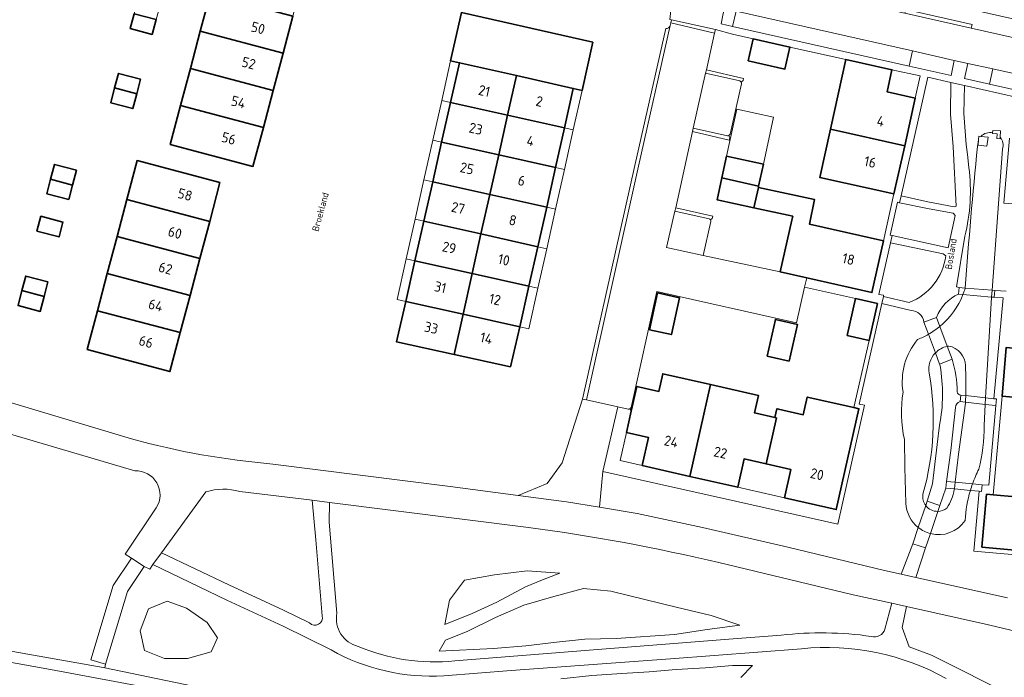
# Model space of a CAD drawing. Header units: metres. Extents: x 149984 to 156489, y 469398 to 478068.
# Tile 677 of 854: x 154636 to 154767, y 472040 to 472127. Entities that reach past the tile are written whole.
import ezdxf
from ezdxf.enums import TextEntityAlignment as Align

# ---------------------------------------------------------------- set-up
doc = ezdxf.new("R2010")
doc.units = ezdxf.units.M
doc.header["$LTSCALE"] = 0.75
for name, color, linetype, lineweight in [('B-WE-GR-BEPLANTING_CULTUUR_VASTE PLANTENVAK-GV', 252, 'Continuous', 18), ('B-WE-KW-KUNSTWERK_DEK-GV', 6, 'Continuous', 18), ('B-WE-OG-BEBOUWING-GV', 6, 'Continuous', 35), ('B-WE-OG-BEBOUWING-T18', 1, 'Continuous', 18), ('B-WE-OG-BEBOUWING_LUIFEL-GV', 6, 'Continuous', 18), ('B-WE-OG-TERREIN_BEGROEID-GV', 252, 'Continuous', 18), ('B-WE-OG-TERREIN_ERF-GV', 252, 'Continuous', 18), ('B-WE-OG-TERREIN_OEVER-GV', 252, 'Continuous', 18), ('B-WE-OG-TOPOGRAFIE-T18', 7, 'Continuous', 18), ('B-WE-OG-WATER_GREPPEL-GV', 252, 'Continuous', 18), ('B-WE-OG-WATER_SLOOT-GV', 252, 'Continuous', 18), ('B-WE-VH-GESLOTENVERHARDING_ASFALT-GV', 252, 'Continuous', 18), ('B-WE-VH-HALFVERHARDING-GV', 252, 'Continuous', 18), ('B-WE-VH-HALFVERHARDING_GRASBETONSTEEN-GV', 252, 'Continuous', 18), ('B-WE-VH-HALFVERHARDING_GRAVEL-GV', 252, 'Continuous', 18), ('B-WE-VH-HALFVERHARDING_PUIN-GV', 252, 'Continuous', 18), ('B-WE-VH-OPENVERHARDING_BETONELEMENT-GV', 252, 'Continuous', 18), ('B-WE-VH-OPENVERHARDING_BETONSTRAATSTEEN-GV', 252, 'Continuous', 18), ('B-WE-VH-OPENVERHARDING_STRAATBAKSTEEN-GV', 252, 'Continuous', 18), ('B-WE-VH-OPENVERHARDING_TEGEL-GV', 252, 'Continuous', 18)]:
    doc.layers.add(name, color=color, linetype=linetype, lineweight=lineweight)
doc.styles.add('NLCS-ISO-M500-T18', font='NLCS-ISO.ttf', dxfattribs={"height": 0.9})
doc.styles.add('NLCS-ISO-M750-T18', font='NLCS-ISO.ttf', dxfattribs={"height": 1.35})

msp = doc.modelspace()

# ---------------------------------------------------------------- linework, layer by layer
at = {"layer": 'B-WE-GR-BEPLANTING_CULTUUR_VASTE PLANTENVAK-GV', "flags": 128}
for points in [[(154692.149, 472046.661), (154695.78, 472048.122), (154699.056, 472049.654), (154702.865, 472051.685), (154705.144, 472052.611), (154707.458, 472053.502), (154703.115, 472053.787), (154698.771, 472053.253), (154694.783, 472052.54), (154692.754, 472049.903)], [(154691.401, 472043.133), (154698.629, 472043.489), (154702.937, 472043.846), (154706.995, 472044.309), (154710.769, 472044.701), (154714.97, 472044.808), (154722.732, 472045.342), (154727.076, 472045.984), (154731.419, 472046.554), (154727.574, 472047.872), (154722.91, 472048.977), (154718.744, 472049.975), (154714.223, 472051.115), (154710.591, 472051.436), (154706.639, 472050.367), (154702.652, 472049.226), (154698.913, 472047.587), (154695.211, 472045.77), (154692.22, 472044.594)], [(154651.61, 472045.836), (154652.189, 472043.217), (154654.872, 472042.156), (154657.919, 472042.14), (154661.049, 472043.018), (154661.894, 472044.874), (154660.552, 472046.93), (154657.787, 472048.836), (154655.203, 472049.764), (154652.703, 472048.736)]]:
    msp.add_lwpolyline(points, close=True, dxfattribs=at)
msp.add_lwpolyline([(154731.528, 472039.633), (154733.094, 472041.201), (154730.424, 472041.201), (154726.828, 472040.916), (154722.947, 472040.666), (154719.351, 472040.381), (154715.72, 472040.167), (154711.697, 472039.882), (154707.567, 472039.455)], dxfattribs=at)
at = {"layer": 'B-WE-KW-KUNSTWERK_DEK-GV', "flags": 128}
for points in [[(154764.968, 472091.128), (154761.39, 472091.409), (154760.585, 472091.472), (154760.515, 472090.604), (154761.094, 472090.553), (154764.901, 472090.217), (154765.264, 472090.185), (154765.335, 472091.099)], [(154755.895, 472086.888), (154756.505, 472085.257), (154757.427, 472082.791), (154757.982, 472081.308), (154759.64, 472081.939), (154758.993, 472083.663), (154758.006, 472086.295), (154757.551, 472087.507)], [(154760.795, 472077.173), (154760.72, 472076.299), (154761.42, 472076.223), (154764.058, 472075.938), (154765.446, 472075.788), (154765.533, 472076.66), (154765.213, 472076.695), (154764.109, 472076.814), (154761.461, 472077.101)], [(154762.362, 472065.359), (154760.053, 472065.574), (154758.904, 472065.681), (154758.813, 472064.815), (154759.95, 472064.704), (154762.076, 472064.496), (154763.245, 472064.382), (154763.554, 472064.352), (154763.635, 472065.241)], [(154754.432, 472057.411), (154756.11, 472056.853), (154756.751, 472058.76), (154757.742, 472061.706), (154758.009, 472062.501), (154756.326, 472063.073), (154756.131, 472062.489), (154755.15, 472059.556)]]:
    msp.add_lwpolyline(points, close=True, dxfattribs=at)
at = {"layer": 'B-WE-OG-BEBOUWING-GV', "flags": 128}
for points in [[(154659.613, 472125.555), (154670.631, 472122.63), (154671.942, 472127.559), (154660.924, 472130.483)], [(154653.233, 472125.125), (154653.763, 472127.108), (154650.825, 472127.887), (154650.296, 472125.91)], [(154701.679, 472119.664), (154709.242, 472117.957), (154710.405, 472117.694), (154711.83, 472124.09), (154694.357, 472128.051), (154692.918, 472121.637), (154694.112, 472121.371)], [(154659.613, 472125.555), (154658.302, 472120.626), (154669.32, 472117.702), (154670.631, 472122.63)], [(154733.174, 472124.566), (154732.514, 472121.639), (154737.402, 472120.538), (154738.061, 472123.464)], [(154692.92, 472116.086), (154700.502, 472114.408), (154701.679, 472119.664), (154694.112, 472121.371)], [(154753.335, 472110.334), (154754.744, 472116.67), (154750.986, 472117.506), (154751.637, 472120.434), (154745.527, 472121.794), (154743.469, 472112.545)], [(154648.216, 472118.026), (154651.155, 472117.246), (154651.669, 472119.183), (154648.73, 472119.963)], [(154658.302, 472120.626), (154656.991, 472115.697), (154668.009, 472112.773), (154669.32, 472117.702)], [(154709.242, 472117.957), (154701.679, 472119.664), (154700.502, 472114.408), (154708.071, 472112.732)], [(154651.155, 472117.246), (154648.216, 472118.026), (154647.693, 472116.059), (154650.631, 472115.278)], [(154691.731, 472110.815), (154699.319, 472109.126), (154700.502, 472114.408), (154692.92, 472116.086)], [(154668.009, 472112.773), (154656.991, 472115.697), (154655.611, 472110.511), (154666.628, 472107.581)], [(154699.319, 472109.126), (154706.886, 472107.443), (154708.071, 472112.732), (154700.502, 472114.408)], [(154743.469, 472112.545), (154742.042, 472106.127), (154751.91, 472103.931), (154753.335, 472110.334)], [(154699.319, 472109.126), (154691.731, 472110.815), (154690.544, 472105.555), (154698.141, 472103.864)], [(154662.233, 472105.447), (154651.212, 472108.361), (154649.845, 472103.192), (154660.863, 472100.267)], [(154706.886, 472107.443), (154699.319, 472109.126), (154698.141, 472103.864), (154705.707, 472102.178)], [(154733.906, 472104.952), (154734.544, 472107.886), (154729.648, 472108.95), (154729.017, 472106.048)], [(154643.156, 472107.08), (154640.217, 472107.858), (154639.695, 472105.886), (154642.634, 472105.106)], [(154642.123, 472103.174), (154642.634, 472105.106), (154639.695, 472105.886), (154639.184, 472103.952)], [(154698.141, 472103.864), (154690.544, 472105.555), (154689.364, 472100.325), (154696.944, 472098.611)], [(154733.906, 472104.952), (154729.017, 472106.048), (154728.386, 472103.146), (154733.282, 472102.081), (154733.871, 472104.792)], [(154740.298, 472092.765), (154748.987, 472090.815), (154750.531, 472097.694), (154740.65, 472099.911), (154741.355, 472103.171), (154733.871, 472104.792), (154733.282, 472102.081), (154738.433, 472100.965), (154738.314, 472100.435), (154736.771, 472093.556)], [(154659.56, 472095.337), (154660.863, 472100.267), (154649.845, 472103.192), (154648.541, 472098.261)], [(154696.944, 472098.611), (154704.524, 472096.897), (154705.707, 472102.178), (154698.141, 472103.864)], [(154638.405, 472100.951), (154637.881, 472098.98), (154640.82, 472098.2), (154641.343, 472100.172)], [(154688.171, 472095.032), (154695.782, 472093.33), (154696.944, 472098.611), (154689.364, 472100.325)], [(154658.256, 472090.407), (154659.56, 472095.337), (154648.541, 472098.261), (154647.237, 472093.331)], [(154704.524, 472096.897), (154696.944, 472098.611), (154695.782, 472093.33), (154703.346, 472091.639)], [(154695.782, 472093.33), (154688.171, 472095.032), (154686.953, 472089.636), (154694.576, 472087.947)], [(154635.885, 472091.068), (154638.823, 472090.288), (154639.335, 472092.216), (154636.397, 472092.996)], [(154645.933, 472088.401), (154656.952, 472085.476), (154658.256, 472090.407), (154647.237, 472093.331)], [(154694.576, 472087.947), (154702.143, 472086.269), (154703.346, 472091.639), (154695.782, 472093.33)], [(154638.823, 472090.288), (154635.885, 472091.068), (154635.369, 472089.067), (154638.312, 472088.308)], [(154719.365, 472085.869), (154722.292, 472085.213), (154723.387, 472090.102), (154720.46, 472090.758)], [(154745.683, 472085.112), (154748.608, 472084.448), (154749.717, 472089.334), (154746.791, 472089.998)], [(154686.953, 472089.636), (154685.739, 472084.253), (154693.375, 472082.584), (154694.576, 472087.947)], [(154644.562, 472083.216), (154655.584, 472080.301), (154656.952, 472085.476), (154645.933, 472088.401)], [(154700.899, 472080.939), (154702.143, 472086.269), (154694.576, 472087.947), (154693.375, 472082.584)], [(154735.027, 472082.35), (154737.954, 472081.69), (154739.055, 472086.578), (154736.129, 472087.237)], [(154779.312, 472082.403), (154766.85, 472083.504), (154766.292, 472077.012), (154778.756, 472075.94)], [(154718.398, 472067.797), (154724.762, 472066.36), (154727.498, 472078.578), (154721.156, 472080.01), (154720.627, 472077.669), (154717.701, 472078.33), (154716.961, 472075.053), (154716.32, 472072.214), (154719.246, 472071.553)], [(154734.899, 472068.018), (154736.269, 472074.136), (154736.069, 472074.182), (154733.357, 472074.794), (154733.886, 472077.135), (154727.498, 472078.578), (154724.762, 472066.36), (154731.127, 472064.923), (154731.976, 472068.678)], [(154737.349, 472063.507), (154744.225, 472061.954), (154747.25, 472075.347), (154746.558, 472075.503), (154740.373, 472076.9), (154739.844, 472074.559), (154736.548, 472075.304), (154736.333, 472075.352), (154736.069, 472074.182), (154736.269, 472074.136), (154734.899, 472068.018), (154734.902, 472068.017), (154738.199, 472067.273)], [(154764.244, 472063.981), (154763.611, 472056.949), (154777.266, 472055.721), (154777.899, 472062.753), (154775.508, 472062.968), (154776.269, 472071.417), (154768.849, 472072.085), (154768.088, 472063.635), (154765.1, 472063.904)]]:
    msp.add_lwpolyline(points, close=True, dxfattribs=at)
at = {"layer": 'B-WE-OG-BEBOUWING_LUIFEL-GV', "flags": 128}
for points in [[(154691.733, 472116.352), (154692.92, 472116.086), (154694.112, 472121.371), (154692.918, 472121.637)], [(154708.071, 472112.732), (154709.241, 472112.47), (154710.405, 472117.694), (154709.242, 472117.957)], [(154690.55, 472111.081), (154691.731, 472110.815), (154692.92, 472116.086), (154691.733, 472116.352)], [(154729.648, 472108.95), (154734.544, 472107.886), (154735.904, 472114.14), (154731.008, 472115.204)], [(154706.886, 472107.443), (154708.062, 472107.181), (154709.241, 472112.47), (154708.071, 472112.732)], [(154689.369, 472105.817), (154690.544, 472105.555), (154691.731, 472110.815), (154690.55, 472111.081)], [(154705.707, 472102.178), (154706.888, 472101.914), (154708.062, 472107.181), (154706.886, 472107.443)], [(154688.197, 472100.589), (154689.364, 472100.325), (154690.544, 472105.555), (154689.369, 472105.817)], [(154704.524, 472096.897), (154705.712, 472096.636), (154706.888, 472101.914), (154705.707, 472102.178)], [(154687.008, 472095.292), (154688.171, 472095.032), (154689.364, 472100.325), (154688.197, 472100.589)], [(154703.346, 472091.639), (154704.539, 472091.372), (154705.712, 472096.636), (154704.524, 472096.897)], [(154688.171, 472095.032), (154687.008, 472095.292), (154685.797, 472089.893), (154686.953, 472089.636)], [(154704.539, 472091.372), (154703.346, 472091.639), (154702.143, 472086.269), (154703.342, 472086.003)]]:
    msp.add_lwpolyline(points, close=True, dxfattribs=at)
at = {"layer": 'B-WE-OG-TERREIN_BEGROEID-GV', "flags": 128}
for points in [[(154729.205, 472127.917), (154728.934, 472126.527), (154730.436, 472126.2), (154730.893, 472128.215), (154729.345, 472128.55)], [(154754.356, 472122.961), (154753.926, 472120.937), (154759.512, 472119.673), (154759.941, 472121.68)], [(154761.751, 472121.27), (154761.292, 472119.289), (154764.619, 472118.542), (154765.069, 472120.546)], [(154752.879, 472103.693), (154756.434, 472102.869), (154759.917, 472102.224), (154760.203, 472102.295), (154759.767, 472110.209), (154759.433, 472114.519), (154759.487, 472118.738), (154756.408, 472119.444)], [(154751.664, 472098.41), (154759.134, 472096.758), (154760.039, 472101.038), (154759.797, 472101.354), (154756.607, 472101.937), (154752.651, 472102.755), (154752.362, 472102.811), (154751.392, 472098.463)], [(154692.149, 472046.661), (154692.754, 472049.903), (154694.783, 472052.54), (154698.771, 472053.253), (154703.115, 472053.787), (154707.458, 472053.502), (154705.144, 472052.611), (154702.865, 472051.685), (154699.056, 472049.654), (154695.78, 472048.122)], [(154691.401, 472043.133), (154692.22, 472044.594), (154695.211, 472045.77), (154698.913, 472047.587), (154702.652, 472049.226), (154706.639, 472050.367), (154710.591, 472051.436), (154714.223, 472051.115), (154718.744, 472049.975), (154722.91, 472048.977), (154727.574, 472047.872), (154731.419, 472046.554), (154727.076, 472045.984), (154722.732, 472045.342), (154714.97, 472044.808), (154710.769, 472044.701), (154706.995, 472044.309), (154702.937, 472043.846), (154698.629, 472043.489)], [(154651.61, 472045.836), (154652.703, 472048.736), (154655.203, 472049.764), (154657.787, 472048.836), (154660.552, 472046.93), (154661.894, 472044.874), (154661.049, 472043.018), (154657.919, 472042.14), (154654.872, 472042.156), (154652.189, 472043.217)]]:
    msp.add_lwpolyline(points, close=True, dxfattribs=at)
for points in [[(154773.056, 472115.706), (154761.29, 472118.329), (154761.224, 472114.645), (154761.529, 472110.497), (154761.7, 472109.15), (154761.871, 472107.423)], [(154765.037, 472112.072), (154765.07, 472112.382), (154766.095, 472112.311), (154766.039, 472111.486)], [(154763.009, 472110.224), (154763.174, 472111.134)], [(154763.174, 472111.134), (154763.221, 472111.616), (154763.489, 472111.582)], [(154767.863, 472102.613), (154766.533, 472102.707), (154767.279, 472111.333)], [(154766.361, 472109.88), (154764.968, 472091.128), (154764.901, 472090.217), (154764.896, 472090.152), (154764.109, 472076.814), (154764.058, 472075.938), (154763.892, 472073.126)], [(154761.35, 472098.291), (154760.217, 472091.593), (154760.585, 472091.472), (154760.515, 472090.604)], [(154758.804, 472095.707), (154758.464, 472095.942), (154751.454, 472097.441), (154749.915, 472090.573), (154750.518, 472090.447), (154750.508, 472090.306), (154753.93, 472089.483)], [(154761.39, 472091.409), (154761.395, 472091.426)], [(154789.879, 472054.013), (154762.542, 472056.425), (154763.245, 472064.382), (154763.554, 472064.352), (154763.635, 472065.241), (154764.547, 472065.177), (154765.446, 472075.788), (154765.533, 472076.66), (154765.213, 472076.695), (154766.428, 472090.091), (154765.264, 472090.185), (154765.335, 472091.099), (154766.821, 472090.986)], [(154754.193, 472088.432), (154750.296, 472089.335), (154747.302, 472075.988), (154747.993, 472075.828), (154744.462, 472060.01), (154730.817, 472063.045), (154713.184, 472066.995), (154712.727, 472062.249)], [(154757.551, 472087.507), (154755.895, 472086.888)], [(154758.045, 472081.081), (154758.027, 472081.187), (154757.982, 472081.308), (154759.64, 472081.939)], [(154760.795, 472077.173), (154760.72, 472076.299)], [(154760.097, 472075.534), (154759.455, 472069.802), (154758.904, 472065.681), (154758.813, 472064.815), (154758.009, 472062.501), (154756.326, 472063.073), (154757.027, 472065.357), (154757.64, 472070.595), (154757.98, 472073.157)], [(154759.941, 472064.632), (154759.95, 472064.704), (154760.053, 472065.574), (154760.498, 472069.31), (154761.414, 472076.112), (154761.42, 472076.223)], [(154660.354, 472064.304), (154654.455, 472056.189), (154663.406, 472051.927), (154670.697, 472048.582), (154674.144, 472046.873)], [(154675.841, 472047.805), (154675.003, 472057.94), (154674.522, 472063.182), (154674.165, 472063.227), (154664.875, 472064.359)], [(154703.296, 472059.561), (154676.807, 472062.894), (154676.771, 472060.264), (154677.784, 472048.183)], [(154712.727, 472062.249), (154717.745, 472061.417), (154726.435, 472059.571), (154737.794, 472056.933), (154750.639, 472053.854), (154752.865, 472053.361), (154754.432, 472057.411), (154756.11, 472056.853), (154754.804, 472052.931), (154767.002, 472050.228)], [(154677.015, 472043.275), (154670.651, 472046.421), (154663.137, 472049.877), (154653.319, 472054.625), (154652.88, 472054.022), (154652.16, 472054.365), (154649.928, 472051.054), (154647.013, 472041.406), (154646.91, 472040.914), (154668.924, 472036.328), (154683.079, 472034.079), (154701.335, 472031.036), (154721.444, 472027.332), (154741.552, 472024.289), (154758.353, 472021.247), (154776.477, 472018.733), (154793.675, 472015.823)], [(154750.712, 472046.041), (154751.613, 472049.484), (154746.494, 472050.63), (154728.612, 472054.893)], [(154764.475, 472046.603), (154753.589, 472049.041), (154752.997, 472046.246), (154753.924, 472043.699), (154756.883, 472042.598), (154767.939, 472037.062), (154777.431, 472032.04)], [(154693.467, 472041.833), (154711.936, 472043.294), (154730.509, 472044.749), (154736.9, 472045.241)], [(154739.596, 472043.44), (154722.191, 472042.116), (154700.992, 472040.528), (154692.021, 472039.845)], [(154707.567, 472039.455), (154711.697, 472039.882), (154715.72, 472040.167), (154719.351, 472040.381), (154722.947, 472040.666), (154726.828, 472040.916), (154730.424, 472041.201), (154733.094, 472041.201), (154731.528, 472039.633)]]:
    msp.add_lwpolyline(points, dxfattribs=at)
at = {"layer": 'B-WE-OG-TERREIN_BEGROEID-GV'}
for points in [[(154763.489, 472111.582, -0.2504943), (154765.037, 472112.072)], [(154766.039, 472111.486, -0.2528738), (154766.361, 472109.88)], [(154761.395, 472091.426, -0.0062767), (154763.009, 472110.224)], [(154761.871, 472107.423, -0.0929671), (154761.35, 472098.291)], [(154753.93, 472089.483, 0.2782523), (154758.804, 472095.707)], [(154761.094, 472090.553, 0.0209471), (154761.39, 472091.409)], [(154760.515, 472090.604, 0.1951788), (154757.551, 472087.507)], [(154758.006, 472086.295, 0.1263314), (154761.094, 472090.553)], [(154755.895, 472086.888, 0.3690649), (154754.193, 472088.432)], [(154756.505, 472085.257, 0.0428694), (154758.006, 472086.295)], [(154753.121, 472077.578, -0.2173512), (154755.059, 472084.571)], [(154755.059, 472084.571, 0.0374466), (154756.505, 472085.257)], [(154758.993, 472083.663, 0.1458768), (154757.427, 472082.791)], [(154759.201, 472083.701, 0.0186099), (154758.993, 472083.663)], [(154761.42, 472081.092, 0.3483866), (154759.201, 472083.701)], [(154757.427, 472082.791, 0.241044), (154756.592, 472080.074)], [(154759.64, 472081.939, -0.0779855), (154760.313, 472077.593)], [(154757.98, 472073.157, 0.0902323), (154758.045, 472081.081)], [(154761.461, 472077.101, 0.0233025), (154761.42, 472081.092)], [(154756.592, 472080.074, -0.1145018), (154755.757, 472063.978)], [(154753.313, 472071.258, -0.0965164), (154753.121, 472077.578)], [(154760.313, 472077.593, 0.3525607), (154760.795, 472077.173)], [(154761.42, 472076.223, 0.0056824), (154761.461, 472077.101)], [(154760.72, 472076.299, 0.3588665), (154760.097, 472075.534)], [(154763.892, 472073.126, -0.0702179), (154763.21, 472067.317)], [(154753.505, 472062.797, -0.0075629), (154753.313, 472071.258)], [(154763.21, 472067.317, 0.0315063), (154762.362, 472065.359)], [(154762.362, 472065.359, 0.014259), (154762.076, 472064.496)], [(154664.875, 472064.359, 0.1448769), (154660.354, 472064.304)], [(154755.757, 472063.978, 0.2026851), (154756.131, 472062.489)], [(154758.936, 472062.14, 0.1128548), (154759.941, 472064.632)], [(154762.076, 472064.496, 0.059802), (154761.371, 472060.497)], [(154755.15, 472059.556, -0.219883), (154753.505, 472062.797)], [(154756.131, 472062.489, 0.2404444), (154757.742, 472061.706)], [(154757.742, 472061.706, 0.1658373), (154758.936, 472062.14)], [(154761.371, 472060.497, -0.3253132), (154756.772, 472058.755)], [(154728.612, 472054.893, 0.0257529), (154703.296, 472059.561)], [(154756.751, 472058.76, -0.1038014), (154755.15, 472059.556)], [(154756.772, 472058.755, 0.0558596), (154756.751, 472058.76)], [(154677.784, 472048.183, 0.399355), (154680.639, 472043.752)], [(154674.144, 472046.873, 0.7649122), (154675.841, 472047.805)], [(154785.625, 472043.046, -0.0363645), (154764.475, 472046.603)], [(154736.9, 472045.241, -0.0649657), (154748.891, 472045.076)], [(154748.891, 472045.076, 0.4069926), (154750.712, 472046.041)], [(154692.021, 472039.845, -0.1440731), (154677.015, 472043.275)], [(154680.639, 472043.752, 0.1259011), (154693.467, 472041.833)], [(154758.873, 472039.488, 0.1533534), (154739.596, 472043.44)]]:
    msp.add_lwpolyline(points, format="xyb", dxfattribs=at)
at = {"layer": 'B-WE-OG-TERREIN_ERF-GV', "flags": 128}
for points in [[(154727.543, 472100.263), (154726.529, 472095.732), (154736.771, 472093.556), (154738.314, 472100.435), (154738.433, 472100.965), (154733.282, 472102.081), (154728.386, 472103.146), (154729.017, 472106.048), (154729.648, 472108.95), (154734.544, 472107.886), (154733.906, 472104.952), (154733.871, 472104.792), (154741.355, 472103.171), (154740.65, 472099.911), (154750.531, 472097.694), (154751.91, 472103.931), (154742.042, 472106.127), (154743.469, 472112.545), (154745.527, 472121.794), (154738.061, 472123.464), (154737.402, 472120.538), (154732.514, 472121.639), (154733.174, 472124.566), (154730.418, 472125.192), (154728.163, 472125.779), (154728.042, 472125.323), (154726.952, 472120.442), (154731.891, 472119.293), (154731.833, 472119.007), (154731.597, 472118.805)], [(154731.632, 472118.586), (154730.096, 472111.887)], [(154729.953, 472111.681), (154730.057, 472111.4), (154729.983, 472111.097), (154725.096, 472112.237), (154722.866, 472102.056), (154727.801, 472100.959), (154727.731, 472100.666), (154727.494, 472100.484)], [(154716.779, 472075.335), (154716.961, 472075.053), (154717.701, 472078.33), (154720.627, 472077.669), (154721.156, 472080.01), (154727.498, 472078.578), (154733.886, 472077.135), (154733.357, 472074.794), (154736.069, 472074.182), (154736.333, 472075.352), (154736.548, 472075.304), (154739.844, 472074.559), (154740.373, 472076.9), (154746.558, 472075.503), (154748.608, 472084.448), (154745.683, 472085.112), (154746.791, 472089.998), (154740.018, 472091.519), (154738.956, 472086.801), (154720.355, 472090.971), (154716.927, 472075.528)], [(154778.756, 472075.94), (154766.292, 472077.012), (154765.1, 472063.904), (154768.088, 472063.635)]]:
    msp.add_lwpolyline(points, dxfattribs=at)
for points in [[(154754.744, 472116.67), (154755.417, 472119.626), (154751.637, 472120.434), (154750.986, 472117.506)], [(154719.365, 472085.869), (154720.46, 472090.758), (154723.387, 472090.102), (154722.292, 472085.213)], [(154735.027, 472082.35), (154736.129, 472087.237), (154739.055, 472086.578), (154737.954, 472081.69)], [(154718.398, 472067.797), (154719.246, 472071.553), (154716.32, 472072.214), (154715.471, 472068.453)], [(154731.127, 472064.923), (154737.349, 472063.507), (154738.199, 472067.273), (154734.902, 472068.017), (154734.899, 472068.018), (154731.976, 472068.678)]]:
    msp.add_lwpolyline(points, close=True, dxfattribs=at)
at = {"layer": 'B-WE-OG-TERREIN_ERF-GV'}
for points in [[(154731.597, 472118.805, -0.1964381), (154731.632, 472118.586)], [(154730.096, 472111.887, -0.220181), (154729.953, 472111.681)], [(154727.494, 472100.484, -0.1940606), (154727.543, 472100.263)], [(154716.927, 472075.528, -0.1965412), (154716.779, 472075.335)]]:
    msp.add_lwpolyline(points, format="xyb", dxfattribs=at)
at = {"layer": 'B-WE-OG-TERREIN_OEVER-GV', "flags": 128}
for points in [[(154450.81, 472066.564), (154449.875, 472071.306), (154450.933, 472075.433), (154452.674, 472079.138), (154470.674, 472075.162), (154485.798, 472071.551), (154501.326, 472068.19), (154515.363, 472065.094), (154531.065, 472061.666), (154545.442, 472058.453), (154555.947, 472056.304), (154572.615, 472052.997), (154588.358, 472049.822), (154607.408, 472046.514), (154626.326, 472043.075), (154639.687, 472040.693), (154660.854, 472036.725), (154673.554, 472034.211), (154684.799, 472032.624), (154700.013, 472030.375), (154722.37, 472026.141), (154750.019, 472021.247), (154775.154, 472017.145), (154796.453, 472013.838)], [(154793.675, 472015.823), (154776.477, 472018.733), (154758.353, 472021.247), (154741.552, 472024.289), (154721.444, 472027.332), (154701.335, 472031.036), (154683.079, 472034.079), (154668.924, 472036.328), (154646.91, 472040.914), (154646.699, 472040.958), (154592.062, 472050.615)]]:
    msp.add_lwpolyline(points, dxfattribs=at)
at = {"layer": 'B-WE-OG-WATER_GREPPEL-GV'}
for points in [[(154765.037, 472112.072, 0.2504943), (154763.489, 472111.582)], [(154766.361, 472109.88, 0.2528738), (154766.039, 472111.486)], [(154763.009, 472110.224, 0.0062767), (154761.395, 472091.426)], [(154761.39, 472091.409, -0.0209471), (154761.094, 472090.553)], [(154761.094, 472090.553, -0.1263314), (154758.006, 472086.295)], [(154758.006, 472086.295, -0.0428694), (154756.505, 472085.257)], [(154755.059, 472084.571, 0.2173512), (154753.121, 472077.578)], [(154756.505, 472085.257, -0.0374466), (154755.059, 472084.571)], [(154757.427, 472082.791, -0.1458768), (154758.993, 472083.663)], [(154758.993, 472083.663, -0.0186099), (154759.201, 472083.701)], [(154759.201, 472083.701, -0.3483866), (154761.42, 472081.092)], [(154756.592, 472080.074, -0.241044), (154757.427, 472082.791)], [(154761.42, 472081.092, -0.0233025), (154761.461, 472077.101)], [(154755.757, 472063.978, 0.1145018), (154756.592, 472080.074)], [(154753.121, 472077.578, 0.0965164), (154753.313, 472071.258)], [(154761.461, 472077.101, -0.0056824), (154761.42, 472076.223)], [(154763.21, 472067.317, 0.0702179), (154763.892, 472073.126)], [(154753.313, 472071.258, 0.0075629), (154753.505, 472062.797)], [(154762.362, 472065.359, -0.0315063), (154763.21, 472067.317)], [(154762.076, 472064.496, -0.014259), (154762.362, 472065.359)], [(154756.131, 472062.489, -0.2026851), (154755.757, 472063.978)], [(154759.941, 472064.632, -0.1128548), (154758.936, 472062.14)], [(154761.371, 472060.497, -0.059802), (154762.076, 472064.496)], [(154753.505, 472062.797, 0.219883), (154755.15, 472059.556)], [(154757.742, 472061.706, -0.2404444), (154756.131, 472062.489)], [(154758.936, 472062.14, -0.1658373), (154757.742, 472061.706)], [(154756.772, 472058.755, 0.3253132), (154761.371, 472060.497)], [(154755.15, 472059.556, 0.1038014), (154756.751, 472058.76)], [(154756.751, 472058.76, -0.0558596), (154756.772, 472058.755)]]:
    msp.add_lwpolyline(points, format="xyb", dxfattribs=at)
at = {"layer": 'B-WE-OG-WATER_GREPPEL-GV', "flags": 128}
for points in [[(154766.039, 472111.486), (154766.023, 472111.242), (154765.609, 472111.283), (154765.656, 472111.907), (154765.026, 472111.969), (154765.037, 472112.072)], [(154763.489, 472111.582), (154764.425, 472111.465), (154764.285, 472110.269), (154763.103, 472110.395), (154763.174, 472111.134), (154763.009, 472110.224)], [(154763.892, 472073.126), (154764.058, 472075.938), (154764.109, 472076.814), (154764.896, 472090.152), (154764.901, 472090.217), (154764.968, 472091.128), (154766.361, 472109.88)], [(154761.395, 472091.426), (154761.39, 472091.409)], [(154761.42, 472076.223), (154761.414, 472076.112), (154760.498, 472069.31), (154760.053, 472065.574), (154759.95, 472064.704), (154759.941, 472064.632)]]:
    msp.add_lwpolyline(points, dxfattribs=at)
at = {"layer": 'B-WE-OG-WATER_SLOOT-GV', "flags": 128}
msp.add_lwpolyline([(154796.453, 472013.838), (154775.154, 472017.145), (154750.019, 472021.247), (154722.37, 472026.141), (154700.013, 472030.375), (154684.799, 472032.624), (154673.554, 472034.211), (154660.854, 472036.725), (154639.687, 472040.693), (154626.326, 472043.075), (154607.408, 472046.514), (154588.358, 472049.822), (154572.615, 472052.997), (154555.947, 472056.304), (154545.442, 472058.453), (154531.065, 472061.666), (154515.363, 472065.094), (154501.326, 472068.19), (154485.798, 472071.551), (154470.674, 472075.162), (154452.674, 472079.138), (154450.933, 472075.433), (154449.875, 472071.306), (154450.81, 472066.564)], dxfattribs=at)
at = {"layer": 'B-WE-VH-GESLOTENVERHARDING_ASFALT-GV', "flags": 128}
for points in [[(154650.474, 472071.36), (154628.227, 472078), (154605.317, 472084.755), (154583.386, 472091.223)], [(154583.192, 472087.053), (154602.877, 472081.276), (154626.972, 472074.132), (154650.918, 472067.113)], [(154767.002, 472050.228), (154754.804, 472052.931), (154752.865, 472053.361), (154750.639, 472053.854), (154737.794, 472056.933), (154726.435, 472059.571), (154717.745, 472061.417), (154712.727, 472062.249), (154708.359, 472062.973), (154701.922, 472063.82), (154692.857, 472065.014), (154669.249, 472068.008)], [(154653.766, 472062.174), (154649.612, 472056.005), (154650.482, 472055.475), (154652.16, 472054.365), (154652.88, 472054.022), (154653.319, 472054.625), (154654.455, 472056.189), (154660.354, 472064.304)], [(154664.875, 472064.359), (154674.165, 472063.227), (154674.522, 472063.182), (154676.807, 472062.894), (154703.296, 472059.561)], [(154728.612, 472054.893), (154746.494, 472050.63), (154751.613, 472049.484), (154753.589, 472049.041), (154764.475, 472046.603)]]:
    msp.add_lwpolyline(points, dxfattribs=at)
at = {"layer": 'B-WE-VH-GESLOTENVERHARDING_ASFALT-GV'}
for points in [[(154669.249, 472068.008, -0.0468698), (154650.474, 472071.36)], [(154650.918, 472067.113, -0.6021539), (154653.766, 472062.174)], [(154660.354, 472064.304, -0.1448769), (154664.875, 472064.359)], [(154703.296, 472059.561, -0.0257529), (154728.612, 472054.893)], [(154764.475, 472046.603, 0.0363645), (154785.625, 472043.046)]]:
    msp.add_lwpolyline(points, format="xyb", dxfattribs=at)
at = {"layer": 'B-WE-VH-HALFVERHARDING-GV', "flags": 128}
for points in [[(154656.991, 472115.697), (154658.302, 472120.626), (154659.613, 472125.555), (154660.924, 472130.483), (154662.235, 472135.412), (154663.608, 472140.576), (154674.625, 472137.645), (154673.253, 472132.488), (154671.942, 472127.559), (154670.631, 472122.63), (154669.32, 472117.702), (154668.009, 472112.773), (154666.628, 472107.581), (154655.611, 472110.511)], [(154654.276, 472129.028), (154653.763, 472127.108), (154653.233, 472125.125), (154650.296, 472125.91), (154650.825, 472127.887), (154651.339, 472129.813)], [(154708.071, 472112.732), (154706.886, 472107.443), (154705.707, 472102.178), (154704.524, 472096.897), (154703.346, 472091.639), (154702.143, 472086.269), (154700.899, 472080.939), (154693.375, 472082.584), (154685.739, 472084.253), (154686.953, 472089.636), (154688.171, 472095.032), (154689.364, 472100.325), (154690.544, 472105.555), (154691.731, 472110.815), (154692.92, 472116.086), (154694.112, 472121.371), (154692.918, 472121.637), (154694.357, 472128.051), (154711.83, 472124.09), (154710.405, 472117.694), (154709.242, 472117.957)], [(154651.669, 472119.183), (154651.155, 472117.246), (154650.631, 472115.278), (154647.693, 472116.059), (154648.216, 472118.026), (154648.73, 472119.963)], [(154655.584, 472080.301), (154644.562, 472083.216), (154645.933, 472088.401), (154647.237, 472093.331), (154648.541, 472098.261), (154649.845, 472103.192), (154651.212, 472108.361), (154662.233, 472105.447), (154660.863, 472100.267), (154659.56, 472095.337), (154658.256, 472090.407), (154656.952, 472085.476)], [(154642.634, 472105.106), (154642.123, 472103.174), (154639.184, 472103.952), (154639.695, 472105.886), (154640.217, 472107.858), (154643.156, 472107.08)], [(154637.881, 472098.98), (154638.405, 472100.951), (154641.343, 472100.172), (154640.82, 472098.2)], [(154638.312, 472088.308), (154635.369, 472089.067), (154635.885, 472091.068), (154636.397, 472092.996), (154639.335, 472092.216), (154638.823, 472090.288)]]:
    msp.add_lwpolyline(points, close=True, dxfattribs=at)
for points in [[(154722.117, 472126.316), (154722.118, 472126.322), (154722.206, 472126.668), (154722.296, 472127.089), (154722.082, 472127.142), (154722.368, 472129.453), (154722.24, 472129.485), (154722.379, 472130.123), (154718.047, 472131.1)], [(154669.249, 472068.008), (154692.857, 472065.014), (154701.922, 472063.82), (154705.784, 472065.428), (154707.766, 472068.142), (154710.46, 472076.649), (154717.429, 472107.714), (154721.539, 472125.947)], [(154583.386, 472091.223), (154605.317, 472084.755), (154628.227, 472078), (154650.474, 472071.36)], [(154650.918, 472067.113), (154626.972, 472074.132), (154602.877, 472081.276), (154583.192, 472087.053)], [(154592.062, 472050.615), (154646.699, 472040.958), (154646.91, 472040.914), (154647.013, 472041.406), (154645.069, 472041.964), (154648.025, 472051.864), (154650.482, 472055.475), (154649.612, 472056.005), (154653.766, 472062.174)]]:
    msp.add_lwpolyline(points, dxfattribs=at)
at = {"layer": 'B-WE-VH-HALFVERHARDING-GV'}
for points in [[(154721.539, 472125.947, 0.4090132), (154722.117, 472126.316)], [(154650.474, 472071.36, 0.0468698), (154669.249, 472068.008)], [(154653.766, 472062.174, 0.6021539), (154650.918, 472067.113)]]:
    msp.add_lwpolyline(points, format="xyb", dxfattribs=at)
at = {"layer": 'B-WE-VH-HALFVERHARDING_GRASBETONSTEEN-GV', "flags": 128}
for points in [[(154753.926, 472120.937), (154754.356, 472122.961), (154730.893, 472128.215), (154730.436, 472126.2)], [(154765.069, 472120.546), (154764.619, 472118.542), (154782.628, 472114.489), (154783.098, 472116.526)]]:
    msp.add_lwpolyline(points, close=True, dxfattribs=at)
for points in [[(154731.393, 472118.946), (154726.839, 472119.985), (154725.194, 472112.682), (154729.762, 472111.644)], [(154730.096, 472111.887), (154731.632, 472118.586)], [(154727.317, 472100.607), (154722.742, 472101.641), (154721.659, 472096.789), (154726.529, 472095.732), (154727.543, 472100.263)]]:
    msp.add_lwpolyline(points, dxfattribs=at)
at = {"layer": 'B-WE-VH-HALFVERHARDING_GRASBETONSTEEN-GV'}
for points in [[(154731.597, 472118.805, 0.2180622), (154731.393, 472118.946)], [(154731.632, 472118.586, 0.1964381), (154731.597, 472118.805)], [(154729.762, 472111.644, 0.1733701), (154729.953, 472111.681)], [(154729.953, 472111.681, 0.220181), (154730.096, 472111.887)], [(154727.494, 472100.484, 0.1866202), (154727.317, 472100.607)], [(154727.543, 472100.263, 0.1940606), (154727.494, 472100.484)]]:
    msp.add_lwpolyline(points, format="xyb", dxfattribs=at)
at = {"layer": 'B-WE-VH-HALFVERHARDING_GRAVEL-GV', "flags": 128}
for points in [[(154761.871, 472107.423), (154761.7, 472109.15), (154761.529, 472110.497), (154761.224, 472114.645), (154761.29, 472118.329), (154759.487, 472118.738), (154759.433, 472114.519), (154759.767, 472110.209), (154760.203, 472102.295), (154759.917, 472102.224), (154756.434, 472102.869), (154752.879, 472103.693), (154752.651, 472102.755), (154756.607, 472101.937), (154759.797, 472101.354), (154760.039, 472101.038), (154759.134, 472096.758), (154751.664, 472098.41), (154751.454, 472097.441), (154758.464, 472095.942), (154758.804, 472095.707)], [(154760.585, 472091.472), (154760.217, 472091.593), (154761.35, 472098.291)], [(154760.515, 472090.604), (154760.585, 472091.472)], [(154753.93, 472089.483), (154750.508, 472090.306), (154750.296, 472089.335), (154754.193, 472088.432)], [(154755.895, 472086.888), (154757.551, 472087.507)], [(154759.64, 472081.939), (154757.982, 472081.308), (154758.027, 472081.187), (154758.045, 472081.081)], [(154760.72, 472076.299), (154760.795, 472077.173)], [(154758.904, 472065.681), (154759.455, 472069.802), (154760.097, 472075.534)], [(154757.98, 472073.157), (154757.64, 472070.595), (154757.027, 472065.357), (154756.326, 472063.073), (154758.009, 472062.501), (154758.813, 472064.815), (154758.904, 472065.681)], [(154677.784, 472048.183), (154676.771, 472060.264), (154676.807, 472062.894), (154674.522, 472063.182), (154675.003, 472057.94), (154675.841, 472047.805)], [(154674.144, 472046.873), (154670.697, 472048.582), (154663.406, 472051.927), (154654.455, 472056.189), (154653.319, 472054.625), (154663.137, 472049.877), (154670.651, 472046.421), (154677.015, 472043.275)], [(154777.431, 472032.04), (154767.939, 472037.062), (154756.883, 472042.598), (154753.924, 472043.699), (154752.997, 472046.246), (154753.589, 472049.041), (154751.613, 472049.484), (154750.712, 472046.041)], [(154736.9, 472045.241), (154730.509, 472044.749), (154711.936, 472043.294), (154693.467, 472041.833)], [(154692.021, 472039.845), (154700.992, 472040.528), (154722.191, 472042.116), (154739.596, 472043.44)]]:
    msp.add_lwpolyline(points, dxfattribs=at)
at = {"layer": 'B-WE-VH-HALFVERHARDING_GRAVEL-GV'}
for points in [[(154761.35, 472098.291, 0.0929671), (154761.871, 472107.423)], [(154758.804, 472095.707, -0.2782523), (154753.93, 472089.483)], [(154757.551, 472087.507, -0.1951788), (154760.515, 472090.604)], [(154754.193, 472088.432, -0.3690649), (154755.895, 472086.888)], [(154760.313, 472077.593, 0.0779855), (154759.64, 472081.939)], [(154758.045, 472081.081, -0.0902323), (154757.98, 472073.157)], [(154760.795, 472077.173, -0.3525607), (154760.313, 472077.593)], [(154760.097, 472075.534, -0.3588665), (154760.72, 472076.299)], [(154680.639, 472043.752, -0.399355), (154677.784, 472048.183)], [(154675.841, 472047.805, -0.7649122), (154674.144, 472046.873)], [(154748.891, 472045.076, 0.0649657), (154736.9, 472045.241)], [(154750.712, 472046.041, -0.4069926), (154748.891, 472045.076)], [(154677.015, 472043.275, 0.1440731), (154692.021, 472039.845)], [(154693.467, 472041.833, -0.1259011), (154680.639, 472043.752)], [(154739.596, 472043.44, -0.1533534), (154758.873, 472039.488)]]:
    msp.add_lwpolyline(points, format="xyb", dxfattribs=at)
at = {"layer": 'B-WE-VH-HALFVERHARDING_GRAVEL-GV', "flags": 128}
for points in [[(154760.585, 472091.472), (154760.515, 472090.604), (154761.094, 472090.553), (154764.901, 472090.217), (154765.264, 472090.185), (154765.335, 472091.099), (154764.968, 472091.128), (154761.39, 472091.409)], [(154759.64, 472081.939), (154758.993, 472083.663), (154758.006, 472086.295), (154757.551, 472087.507), (154755.895, 472086.888), (154756.505, 472085.257), (154757.427, 472082.791), (154757.982, 472081.308)], [(154761.461, 472077.101), (154760.795, 472077.173), (154760.72, 472076.299), (154761.42, 472076.223), (154764.058, 472075.938), (154765.446, 472075.788), (154765.533, 472076.66), (154765.213, 472076.695), (154764.109, 472076.814)], [(154762.362, 472065.359), (154760.053, 472065.574), (154758.904, 472065.681), (154758.813, 472064.815), (154759.95, 472064.704), (154762.076, 472064.496), (154763.245, 472064.382), (154763.554, 472064.352), (154763.635, 472065.241)], [(154756.11, 472056.853), (154756.751, 472058.76), (154757.742, 472061.706), (154758.009, 472062.501), (154756.326, 472063.073), (154756.131, 472062.489), (154755.15, 472059.556), (154754.432, 472057.411)], [(154754.432, 472057.411), (154752.865, 472053.361), (154754.804, 472052.931), (154756.11, 472056.853)]]:
    msp.add_lwpolyline(points, close=True, dxfattribs=at)
at = {"layer": 'B-WE-VH-HALFVERHARDING_PUIN-GV', "flags": 128}
msp.add_lwpolyline([(154701.922, 472063.82), (154708.359, 472062.973), (154712.727, 472062.249), (154713.184, 472066.995), (154715.156, 472075.59), (154710.986, 472076.538), (154710.46, 472076.649), (154707.766, 472068.142), (154705.784, 472065.428)], close=True, dxfattribs=at)
at = {"layer": 'B-WE-VH-OPENVERHARDING_BETONELEMENT-GV', "flags": 128}
for points in [[(154753.374, 472127.966), (154762.203, 472125.979), (154762.299, 472126.465), (154753.482, 472128.455)], [(154722.206, 472126.668), (154728.042, 472125.323), (154728.163, 472125.779), (154722.296, 472127.089)], [(154647.013, 472041.406), (154649.928, 472051.054), (154652.16, 472054.365), (154650.482, 472055.475), (154648.025, 472051.864), (154645.069, 472041.964)]]:
    msp.add_lwpolyline(points, close=True, dxfattribs=at)
at = {"layer": 'B-WE-VH-OPENVERHARDING_BETONSTRAATSTEEN-GV', "flags": 128}
for points in [[(154710.46, 472076.649), (154710.986, 472076.538), (154717.934, 472107.636), (154722.117, 472126.316)], [(154721.539, 472125.947), (154717.429, 472107.714), (154710.46, 472076.649)]]:
    msp.add_lwpolyline(points, dxfattribs=at)
at = {"layer": 'B-WE-VH-OPENVERHARDING_BETONSTRAATSTEEN-GV'}
msp.add_lwpolyline([(154722.117, 472126.316, -0.4090132), (154721.539, 472125.947)], format="xyb", dxfattribs=at)
at = {"layer": 'B-WE-VH-OPENVERHARDING_BETONSTRAATSTEEN-GV', "flags": 128}
for points in [[(154766.039, 472111.486), (154766.095, 472112.311), (154765.07, 472112.382), (154765.037, 472112.072), (154765.026, 472111.969), (154765.656, 472111.907), (154765.609, 472111.283), (154766.023, 472111.242)], [(154763.489, 472111.582), (154763.221, 472111.616), (154763.174, 472111.134), (154763.103, 472110.395), (154764.285, 472110.269), (154764.425, 472111.465)]]:
    msp.add_lwpolyline(points, close=True, dxfattribs=at)
at = {"layer": 'B-WE-VH-OPENVERHARDING_STRAATBAKSTEEN-GV', "flags": 128}
for points in [[(154805.317, 472116.34), (154803.913, 472116.652), (154798.997, 472117.758), (154786.196, 472120.608), (154775.417, 472123.021), (154762.203, 472125.979), (154753.374, 472127.966), (154739.664, 472131.044), (154730.86, 472133.034), (154717.385, 472136.073), (154707.396, 472138.325), (154706.274, 472133.061)], [(154718.047, 472131.1), (154722.379, 472130.123), (154729.345, 472128.55), (154730.893, 472128.215), (154754.356, 472122.961), (154759.941, 472121.68), (154761.751, 472121.27), (154765.069, 472120.546), (154783.098, 472116.526), (154785.409, 472115.984)], [(154716.927, 472075.528), (154720.355, 472090.971), (154738.956, 472086.801), (154740.018, 472091.519), (154740.298, 472092.765), (154736.771, 472093.556), (154726.529, 472095.732), (154721.659, 472096.789), (154722.742, 472101.641), (154722.866, 472102.056), (154725.096, 472112.237), (154725.194, 472112.682), (154726.839, 472119.985), (154726.952, 472120.442), (154728.042, 472125.323), (154722.206, 472126.668), (154722.118, 472126.322), (154722.117, 472126.316), (154717.934, 472107.636), (154710.986, 472076.538)], [(154710.986, 472076.538), (154715.156, 472075.59), (154716.539, 472075.299)]]:
    msp.add_lwpolyline(points, dxfattribs=at)
at = {"layer": 'B-WE-VH-OPENVERHARDING_STRAATBAKSTEEN-GV'}
for points in [[(154716.779, 472075.335, 0.1965412), (154716.927, 472075.528)], [(154716.539, 472075.299, 0.191119), (154716.779, 472075.335)]]:
    msp.add_lwpolyline(points, format="xyb", dxfattribs=at)
at = {"layer": 'B-WE-VH-OPENVERHARDING_TEGEL-GV', "flags": 128}
for points in [[(154780.296, 472124.393), (154758.096, 472129.365), (154735.408, 472134.446), (154718.241, 472138.324), (154696.989, 472143.137), (154696.454, 472140.809), (154707.071, 472138.398), (154707.187, 472138.89), (154717.476, 472136.567), (154717.385, 472136.073), (154730.86, 472133.034), (154730.971, 472133.515), (154739.76, 472131.54), (154739.664, 472131.044), (154753.374, 472127.966), (154753.482, 472128.455), (154762.299, 472126.465), (154762.203, 472125.979), (154775.417, 472123.021)], [(154782.628, 472114.489), (154764.619, 472118.542), (154761.292, 472119.289), (154761.751, 472121.27), (154759.941, 472121.68), (154759.512, 472119.673), (154753.926, 472120.937), (154730.436, 472126.2), (154728.934, 472126.527), (154729.205, 472127.917)], [(154722.082, 472127.142), (154722.296, 472127.089), (154728.163, 472125.779), (154730.418, 472125.192), (154733.174, 472124.566), (154738.061, 472123.464), (154745.527, 472121.794), (154751.637, 472120.434), (154755.417, 472119.626), (154754.744, 472116.67), (154753.335, 472110.334), (154751.91, 472103.931), (154750.531, 472097.694), (154748.987, 472090.815), (154740.298, 472092.765), (154740.018, 472091.519), (154746.791, 472089.998), (154749.717, 472089.334), (154748.608, 472084.448), (154746.558, 472075.503), (154747.25, 472075.347), (154744.225, 472061.954), (154737.349, 472063.507), (154731.127, 472064.923), (154724.762, 472066.36), (154718.398, 472067.797), (154715.471, 472068.453), (154716.32, 472072.214), (154716.961, 472075.053), (154716.779, 472075.335)], [(154731.597, 472118.805), (154731.833, 472119.007), (154731.891, 472119.293), (154726.952, 472120.442), (154726.839, 472119.985), (154731.393, 472118.946)], [(154750.296, 472089.335), (154750.508, 472090.306), (154750.518, 472090.447), (154749.915, 472090.573), (154751.454, 472097.441), (154751.664, 472098.41), (154751.392, 472098.463), (154752.362, 472102.811), (154752.651, 472102.755), (154752.879, 472103.693), (154756.408, 472119.444), (154759.487, 472118.738), (154761.29, 472118.329), (154773.056, 472115.706)], [(154729.762, 472111.644), (154725.194, 472112.682), (154725.096, 472112.237), (154729.983, 472111.097), (154730.057, 472111.4), (154729.953, 472111.681)], [(154767.279, 472111.333), (154766.533, 472102.707), (154767.863, 472102.613)], [(154727.494, 472100.484), (154727.731, 472100.666), (154727.801, 472100.959), (154722.866, 472102.056), (154722.742, 472101.641), (154727.317, 472100.607)], [(154766.821, 472090.986), (154765.335, 472091.099), (154765.264, 472090.185), (154766.428, 472090.091), (154765.213, 472076.695), (154765.533, 472076.66), (154765.446, 472075.788), (154764.547, 472065.177), (154763.635, 472065.241), (154763.554, 472064.352), (154763.245, 472064.382), (154762.542, 472056.425), (154789.879, 472054.013)], [(154716.539, 472075.299), (154715.156, 472075.59), (154713.184, 472066.995), (154730.817, 472063.045), (154744.462, 472060.01), (154747.993, 472075.828), (154747.302, 472075.988), (154750.296, 472089.335)], [(154777.266, 472055.721), (154763.611, 472056.949), (154764.244, 472063.981), (154765.1, 472063.904), (154766.292, 472077.012), (154766.85, 472083.504)]]:
    msp.add_lwpolyline(points, dxfattribs=at)
at = {"layer": 'B-WE-VH-OPENVERHARDING_TEGEL-GV'}
for points in [[(154731.393, 472118.946, -0.2180622), (154731.597, 472118.805)], [(154729.953, 472111.681, -0.1733701), (154729.762, 472111.644)], [(154727.317, 472100.607, -0.1866202), (154727.494, 472100.484)], [(154716.779, 472075.335, -0.191119), (154716.539, 472075.299)]]:
    msp.add_lwpolyline(points, format="xyb", dxfattribs=at)

# ---------------------------------------------------------------- texts
at = {"layer": 'B-WE-OG-BEBOUWING-T18', "style": 'NLCS-ISO-M750-T18'}
for s, rotation, p in [('50', 345.1, (154667.298, 472125.992)), ('52', 345.1, (154666.059, 472121.323)), ('21', 347.4, (154697.406, 472117.625)), ('54', 345.1, (154664.684, 472116.141)), ('2', 347.4, (154704.729, 472116.239)), ('23', 347.4, (154696.28, 472112.597)), ('4', 347.4, (154750.141, 472113.606)), ('56', 345.1, (154663.402, 472111.309)), ('4', 347.4, (154703.549, 472110.97)), ('25', 347.4, (154695.1, 472107.328)), ('16', 347.4, (154748.749, 472108.175)), ('6', 347.4, (154702.369, 472105.7)), ('58', 345.1, (154657.591, 472103.838)), ('27', 347.4, (154693.92, 472102.058)), ('8', 347.4, (154701.189, 472100.431)), ('60', 345.1, (154656.246, 472098.772)), ('29', 347.4, (154692.74, 472096.789)), ('62', 345.1, (154654.989, 472094.039)), ('10', 347.4, (154700.008, 472095.162)), ('18', 347.4, (154745.857, 472095.262)), ('31', 347.4, (154691.56, 472091.519)), ('64', 345.1, (154653.685, 472089.122)), ('12', 347.4, (154698.828, 472089.892)), ('33', 347.4, (154690.352, 472086.123)), ('66', 345.1, (154652.396, 472084.265)), ('14', 347.4, (154697.673, 472084.736)), ('24', 347.4, (154722.274, 472070.996)), ('22', 347.4, (154728.828, 472069.528)), ('20', 347.3, (154741.677, 472066.654))]:
    msp.add_text(s, height=1.35, rotation=rotation, dxfattribs=at).set_placement(p, align=Align.MIDDLE)
at = {"layer": 'B-WE-OG-TOPOGRAFIE-T18', "style": 'NLCS-ISO-M500-T18'}
for s, rotation, p in [('Broekland', 74.8, (154675.591, 472101.537)), ('Bosland', 80.7, (154759.482, 472095.949))]:
    msp.add_text(s, height=0.9, rotation=rotation, dxfattribs=at).set_placement(p, align=Align.MIDDLE)

doc.saveas('drawing.dxf')
